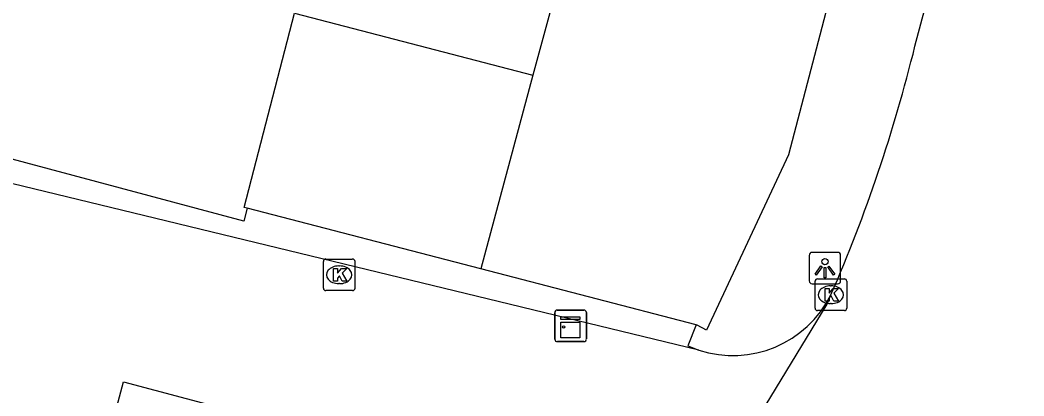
# Model space of a CAD drawing. Extents: x 160676 to 161153, y 383244 to 383713.
# Drawn here: x 160828.58 to 160860.38, y 383540.83 to 383552.73 of the extents above; entities that cross this region are included whole.
import ezdxf

# ---------------------------------------------------------------- set-up
doc = ezdxf.new("R2010")
doc.units = 0
for name, color, linetype in [('IMGEO_Kast', 7, 'Continuous'), ('IMGEO_Kolk', 7, 'Continuous'), ('IMGEO_Lichtpunt', 7, 'Continuous'), ('IMGEO_Pand', 7, 'Continuous'), ('IMGEO_Rijbaan_lokaal_open', 7, 'Continuous'), ('IMGEO_Voetpad_open', 7, 'Continuous')]:
    doc.layers.add(name, color=color, linetype=linetype)

msp = doc.modelspace()

# ---------------------------------------------------------------- linework, layer by layer
at = {"layer": 'IMGEO_Kast'}
for p, q in [((160845.518, 383542.627), (160845.518, 383543.468)), ((160845.518, 383543.468), (160845.518, 383542.627)), ((160845.593, 383543.552), (160846.434, 383543.552)), ((160846.434, 383543.552), (160845.593, 383543.552)), ((160846.518, 383543.477), (160846.518, 383542.636)), ((160846.518, 383542.636), (160846.518, 383543.477)), ((160846.443, 383542.552), (160845.602, 383542.552)), ((160845.602, 383542.552), (160846.443, 383542.552))]:
    msp.add_line(p, q, dxfattribs=at)
for points in [[(160845.713, 383543.342), (160846.313, 383543.342), (160846.313, 383543.257), (160845.713, 383543.257), (160845.713, 383543.342)], [(160845.713, 383543.167), (160846.313, 383543.167), (160846.313, 383542.678), (160845.713, 383542.678), (160845.713, 383543.167)]]:
    msp.add_lwpolyline(points, dxfattribs=at)
msp.add_circle((160845.797, 383543.016), 0.0377, dxfattribs=at)
for centre, start, end in [((160845.596, 383543.474), 92.4484, 184.2845), ((160845.596, 383543.474), 92.4484, 184.2845), ((160846.44, 383543.474), 2.4484, 94.2845), ((160846.44, 383543.474), 2.4484, 94.2845), ((160845.596, 383542.63), 182.4484, 274.2845), ((160845.596, 383542.63), 182.4484, 274.2845), ((160846.44, 383542.63), 272.4484, 4.2845), ((160846.44, 383542.63), 272.4484, 4.2845)]:
    msp.add_arc(centre, 0.0779, start, end, dxfattribs=at)
at = {"layer": 'IMGEO_Kolk'}
for p, q in [((160838.188, 383544.242), (160838.188, 383545.094)), ((160838.263, 383545.168), (160839.115, 383545.168)), ((160838.676, 383544.948), (160838.701, 383544.948)), ((160839.189, 383545.094), (160839.189, 383544.242)), ((160838.699, 383544.388), (160838.674, 383544.388)), ((160853.765, 383543.611), (160853.765, 383544.463)), ((160853.84, 383544.537), (160854.692, 383544.537)), ((160854.253, 383544.317), (160854.278, 383544.317)), ((160854.766, 383544.463), (160854.766, 383543.611)), ((160839.115, 383544.168), (160838.263, 383544.168)), ((160854.276, 383543.757), (160854.251, 383543.757)), ((160854.692, 383543.537), (160853.84, 383543.537))]:
    msp.add_line(p, q, dxfattribs=at)
for points in [[(160838.188, 383544.242), (160838.188, 383545.094)], [(160838.263, 383545.168), (160839.115, 383545.168)], [(160838.509, 383544.868), (160838.632, 383544.868), (160838.632, 383544.717), (160838.762, 383544.868), (160838.926, 383544.868), (160838.78, 383544.717), (160838.933, 383544.468), (160838.781, 383544.468), (160838.696, 383544.632), (160838.632, 383544.565), (160838.632, 383544.468), (160838.509, 383544.468), (160838.509, 383544.868)], [(160839.189, 383545.094), (160839.189, 383544.242)], [(160853.765, 383543.611), (160853.765, 383544.463)], [(160853.84, 383544.537), (160854.692, 383544.537)], [(160854.086, 383544.237), (160854.209, 383544.237), (160854.209, 383544.086), (160854.339, 383544.237), (160854.503, 383544.237), (160854.357, 383544.086), (160854.51, 383543.837), (160854.358, 383543.837), (160854.273, 383544.001), (160854.209, 383543.934), (160854.209, 383543.837), (160854.086, 383543.837), (160854.086, 383544.237)], [(160854.766, 383544.463), (160854.766, 383543.611)], [(160839.115, 383544.168), (160838.263, 383544.168)], [(160854.692, 383543.537), (160853.84, 383543.537)]]:
    msp.add_lwpolyline(points, dxfattribs=at)
for centre, start, end in [((160838.265, 383545.092), 91.552, 178.448), ((160838.265, 383545.092), 91.552, 178.448), ((160839.113, 383545.092), 1.552, 88.448), ((160839.113, 383545.092), 1.552, 88.448), ((160838.265, 383544.244), 181.552, 268.448), ((160838.265, 383544.244), 181.552, 268.448), ((160839.113, 383544.244), 271.552, 358.448), ((160839.113, 383544.244), 271.552, 358.448), ((160853.842, 383544.461), 91.552, 178.448), ((160853.842, 383544.461), 91.552, 178.448), ((160854.69, 383544.461), 1.552, 88.448), ((160854.69, 383544.461), 1.552, 88.448), ((160853.842, 383543.613), 181.552, 268.448), ((160853.842, 383543.613), 181.552, 268.448), ((160854.69, 383543.613), 271.552, 358.448), ((160854.69, 383543.613), 271.552, 358.448)]:
    msp.add_arc(centre, 0.0765, start, end, dxfattribs=at)
for centre, major_axis, ratio, start_param, end_param in [((160838.675, 383544.668), (-0.387, 0.002), 0.722429, 4.712389, 7.853982), ((160838.7, 383544.668), (-0.39, 0.002), 0.717154, 1.570796, 4.712389), ((160854.252, 383544.037), (-0.387, 0.002), 0.722429, 4.712389, 7.853982), ((160854.277, 383544.037), (-0.39, 0.002), 0.717154, 1.570796, 4.712389)]:
    msp.add_ellipse(centre, major_axis=major_axis, ratio=ratio, start_param=start_param, end_param=end_param, dxfattribs=at)
at = {"layer": 'IMGEO_Lichtpunt'}
for p, q in [((160853.577, 383545.283), (160853.577, 383544.476)), ((160853.577, 383545.283), (160853.577, 383544.476)), ((160854.479, 383545.378), (160853.671, 383545.378)), ((160854.479, 383545.378), (160853.671, 383545.378)), ((160854.573, 383544.476), (160854.573, 383545.283)), ((160854.573, 383544.476), (160854.573, 383545.283)), ((160853.671, 383544.382), (160854.479, 383544.382)), ((160853.671, 383544.382), (160854.479, 383544.382))]:
    msp.add_line(p, q, dxfattribs=at)
for points in [[(160853.951, 383544.947), (160853.99, 383544.919), (160853.802, 383544.657), (160853.764, 383544.684), (160853.951, 383544.947)], [(160854.053, 383544.899), (160854.1, 383544.899), (160854.1, 383544.577), (160854.053, 383544.577), (160854.053, 383544.899)], [(160854.163, 383544.919), (160854.201, 383544.946), (160854.388, 383544.684), (160854.349, 383544.656), (160854.163, 383544.919)]]:
    msp.add_lwpolyline(points, dxfattribs=at)
msp.add_circle((160854.076, 383545.081), 0.0994, dxfattribs=at)
for centre, start, end in [((160853.671, 383545.283), 90, 180), ((160853.671, 383545.283), 90, 180), ((160854.479, 383545.283), 0, 90), ((160854.479, 383545.283), 0, 90), ((160853.671, 383544.476), 180, 270), ((160853.671, 383544.476), 180, 270), ((160854.479, 383544.476), 270, 0), ((160854.479, 383544.476), 270, 360)]:
    msp.add_arc(centre, 0.0946, start, end, dxfattribs=at)
at = {"layer": 'IMGEO_Pand'}
for points in [[(160857.461, 383565.816), (160857.143, 383564.601), (160852.917, 383548.465), (160850.324, 383542.913), (160850.028, 383543.072), (160849.994, 383543.081)], [(160845.929, 383555.083), (160845.578, 383553.78), (160844.825, 383550.984)], [(160835.773, 383546.777), (160835.675, 383546.802), (160837.272, 383552.948), (160839.91, 383552.262), (160844.825, 383550.984)], [(160844.825, 383550.984), (160843.174, 383544.853)], [(160843.174, 383544.853), (160835.773, 383546.777)], [(160849.994, 383543.081), (160843.174, 383544.853)]]:
    msp.add_lwpolyline(points, dxfattribs=at)
at = {"layer": 'IMGEO_Rijbaan_lokaal_open'}
for points in [[(160850.083, 383542.287), (160822.326, 383549.002), (160821.426, 383549.252), (160806.97, 383553.205), (160770.322, 383563.034), (160748.417, 383568.908), (160742.099, 383570.623), (160736.61, 383572.879)], [(160856.929, 383551.908), (160859.831, 383562.723), (160859.957, 383563.251), (160860.129, 383563.804), (160860.38, 383564.733)], [(160847.186, 383532.297), (160854.151, 383543.734), (160854.265, 383544.033)], [(160831.364, 383539.424), (160831.855, 383541.275), (160844.921, 383537.811), (160844.373, 383535.746)]]:
    msp.add_lwpolyline(points, dxfattribs=at)
for centre, radius, start, end in [((160809.511, 383563.561), 48.829, 336.4267, 346.1934), ((160851.165, 383545.577), 3.463, 251.7991, 333.5223)]:
    msp.add_arc(centre, radius, start, end, dxfattribs=at)
at = {"layer": 'IMGEO_Voetpad_open'}
for points in [[(160835.773, 383546.777), (160835.666, 383546.367), (160813.434, 383552.307)], [(160849.994, 383543.081), (160849.734, 383542.418), (160850.083, 383542.287)]]:
    msp.add_lwpolyline(points, dxfattribs=at)

doc.saveas('drawing.dxf')
